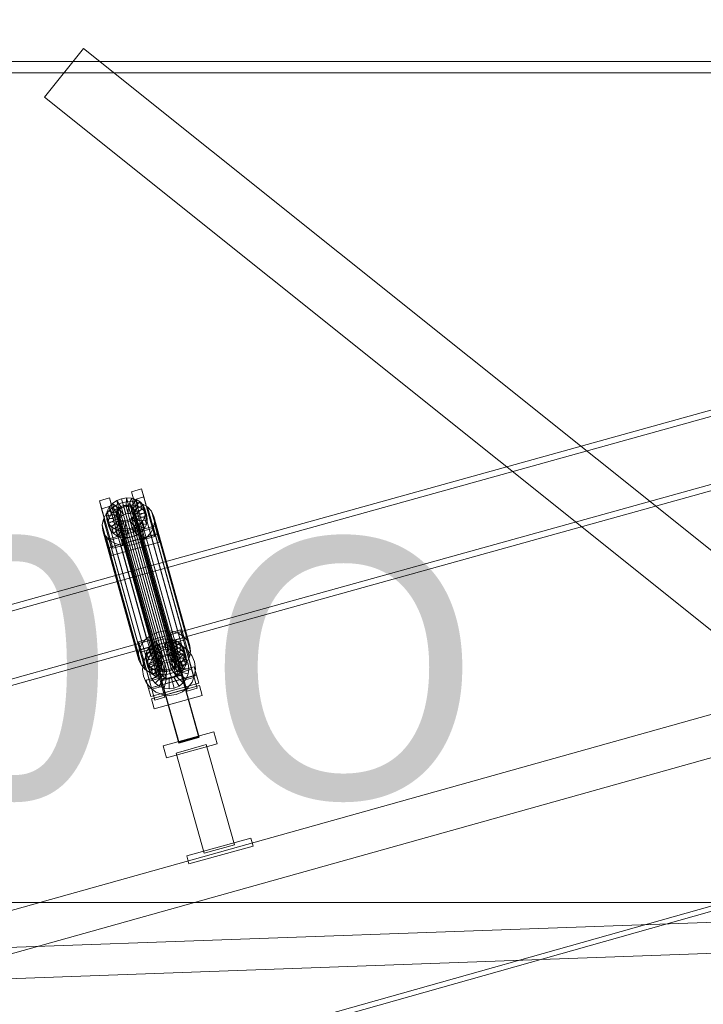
# Model space of a CAD drawing. Header units: millimetres. Extents: x -2233 to 61924, y -68080 to 6847.
# Tile 696 of 1056: x 2730 to 3386, y 602 to 1548. Entities that reach past the tile are written whole.
import ezdxf

# ---------------------------------------------------------------- set-up
doc = ezdxf.new("R2010")
doc.units = ezdxf.units.MM
for name, color, linetype, lineweight in [('COTAS_O', 1, 'Continuous', 0), ('COTAS_P', 1, 'Continuous', 0), ('lateral_C01', 7, 'Continuous', 0), ('lateral_tolva', 7, 'Continuous', 0)]:
    doc.layers.add(name, color=color, linetype=linetype, lineweight=lineweight)
doc.dimstyles.new('R19_100', dxfattribs={"dimtxt": 250, "dimasz": 150, "dimexe": 150, "dimexo": 80, "dimgap": 100, "dimtad": 1, "dimtih": 1, "dimtoh": 1, "dimdsep": 46, "dimcen": 0.09, "dimadec": 0, "dimazin": 0, "dimtfac": 1, "dimtdec": 4, "dimtofl": 0, "dimtmove": 0, "dimatfit": 3, "dimfxl": 1, "dimtolj": 1, "dimtzin": 0, "dimarcsym": 0})

# ---------------------------------------------------------------- blocks, each defined once
blk = doc.blocks.new('DIM_R28_1')
at = {"layer": 'COTAS_P'}
for p, q in [((9950.73, 3666.67), (9794.15, 3669.56)), ((807.35, 1106.67), (9950.73, 3666.67)), ((9950.73, 3666.67), (9818.41, 3582.9)), ((10193.38, 2800), (9950.73, 3666.67)), ((807.35, 1106.67), (939.66, 1190.45)), ((1050, 240), (807.35, 1106.67)), ((807.35, 1106.67), (963.92, 1103.78))]:
    blk.add_line(p, q, dxfattribs=at)
blk.add_text('9495 P', height=250, rotation=15.64139, dxfattribs=at).set_placement((5352.08, 2482.97))
blk = doc.blocks.new('DIM_R28_21')
at = {"layer": 'COTAS_O'}
for p, q in [((349.2, 1600), (349.2, 700)), ((3799.2, 1600), (3799.2, 700)), ((349.2, 700), (499.2, 745)), ((3799.2, 700), (3649.2, 745)), ((349.2, 700), (3799.2, 700)), ((349.2, 700), (499.2, 655)), ((3799.2, 700), (3649.2, 655))]:
    blk.add_line(p, q, dxfattribs=at)
blk.add_text('3450 O', height=250, dxfattribs=at).set_placement((2074.2, 800))

msp = doc.modelspace()

# ---------------------------------------------------------------- linework, layer by layer
at = {"layer": 'lateral_C01'}
for p, q in [((1103.221, 51.156), (10242.208, 2626.749)), ((1104.577, 46.344), (10243.564, 2621.936)), ((3790.259, 1283.507), (2846.1, 1020.894)), ((2847.707, 1015.113), (3791.867, 1277.726)), ((2864.544, 954.582), (3808.703, 1217.195)), ((3810.311, 1211.415), (2866.152, 948.801)), ((2836.955, 1094.641), (2846.585, 1097.337)), ((2846.585, 1097.337), (2848.737, 1089.601)), ((2857.217, 1059.483), (2846.585, 1097.337)), ((2806.14, 1086.013), (2815.77, 1088.71)), ((2815.77, 1088.71), (2817.922, 1080.973)), ((2826.402, 1050.855), (2815.77, 1088.71)), ((2822.81, 1086.132), (2827.402, 1087.968)), ((2827.402, 1087.968), (2832.281, 1088.784)), ((2829.617, 1080.082), (2827.402, 1087.968)), ((2827.402, 1087.968), (2829.247, 1081.337)), ((2831.928, 1080.468), (2832.281, 1088.784)), ((2832.281, 1088.784), (2837.114, 1088.522)), ((2832.281, 1088.784), (2834.125, 1082.152)), ((2834.218, 1080.344), (2837.114, 1088.522)), ((2839.107, 1086.905), (2836.955, 1094.641)), ((2836.955, 1094.641), (2847.588, 1056.787)), ((2837.114, 1088.522), (2841.572, 1087.202)), ((2837.114, 1088.522), (2838.959, 1081.891)), ((2848.737, 1089.601), (2839.107, 1086.905)), ((2848.737, 1089.601), (2859.369, 1051.747)), ((2808.292, 1078.277), (2806.14, 1086.013)), ((2806.14, 1086.013), (2816.773, 1048.159)), ((2817.922, 1080.973), (2808.292, 1078.277)), ((2818.925, 1040.423), (2808.292, 1078.277)), ((2813.661, 1076.04), (2815.697, 1079.957)), ((2815.697, 1079.957), (2818.818, 1083.399)), ((2824.073, 1076.287), (2815.697, 1079.957)), ((2815.697, 1079.957), (2817.542, 1073.326)), ((2816.968, 1078.066), (2822.305, 1081.719)), ((2817.922, 1080.973), (2828.554, 1043.119)), ((2818.818, 1083.399), (2822.81, 1086.132)), ((2825.551, 1077.918), (2818.818, 1083.399)), ((2818.818, 1083.399), (2820.662, 1076.768)), ((2824.655, 1079.501), (2820.662, 1076.768)), ((2822.305, 1081.719), (2828.444, 1084.174)), ((2822.305, 1081.719), (2856.888, 957.384)), ((2827.442, 1079.212), (2822.81, 1086.132)), ((2822.81, 1086.132), (2824.655, 1079.501)), ((2823.766, 1077.392), (2825.244, 1079.023)), ((2829.247, 1081.337), (2824.655, 1079.501)), ((2824.655, 1079.501), (2829.287, 1072.581)), ((2825.244, 1079.023), (2827.135, 1080.317)), ((2825.244, 1079.023), (2865.36, 934.795)), ((2827.442, 1079.212), (2825.551, 1077.918)), ((2827.135, 1080.317), (2829.31, 1081.187)), ((2827.135, 1080.317), (2867.251, 936.089)), ((2829.617, 1080.082), (2827.442, 1079.212)), ((2829.287, 1072.581), (2827.442, 1079.212)), ((2828.444, 1084.174), (2834.966, 1085.264)), ((2828.444, 1084.174), (2863.027, 959.839)), ((2834.125, 1082.152), (2829.247, 1081.337)), ((2829.247, 1081.337), (2831.462, 1073.451)), ((2829.31, 1081.187), (2831.621, 1081.573)), ((2829.31, 1081.187), (2869.426, 936.959)), ((2831.928, 1080.468), (2829.617, 1080.082)), ((2831.462, 1073.451), (2829.617, 1080.082)), ((2831.621, 1081.573), (2833.91, 1081.45)), ((2831.621, 1081.573), (2871.737, 937.345)), ((2834.218, 1080.344), (2831.928, 1080.468)), ((2833.773, 1073.837), (2831.928, 1080.468)), ((2834.125, 1082.152), (2833.773, 1073.837)), ((2833.91, 1081.45), (2836.022, 1080.824)), ((2833.91, 1081.45), (2874.027, 937.221)), ((2838.959, 1081.891), (2834.125, 1082.152)), ((2836.33, 1079.719), (2834.218, 1080.344)), ((2836.062, 1073.713), (2834.218, 1080.344)), ((2834.966, 1085.264), (2841.427, 1084.914)), ((2834.966, 1085.264), (2869.549, 960.929)), ((2836.022, 1080.824), (2837.812, 1079.74)), ((2836.022, 1080.824), (2876.138, 936.596)), ((2838.959, 1081.891), (2836.062, 1073.713)), ((2836.33, 1079.719), (2841.572, 1087.202)), ((2838.12, 1078.635), (2836.33, 1079.719)), ((2838.174, 1073.088), (2836.33, 1079.719)), ((2837.812, 1079.74), (2839.159, 1078.27)), ((2837.812, 1079.74), (2877.929, 935.511)), ((2838.12, 1078.635), (2845.352, 1084.913)), ((2839.466, 1077.165), (2838.12, 1078.635)), ((2839.964, 1072.003), (2838.12, 1078.635)), ((2843.417, 1080.571), (2838.174, 1073.088)), ((2843.417, 1080.571), (2838.959, 1081.891)), ((2849.74, 1049.05), (2839.107, 1086.905)), ((2839.159, 1078.27), (2839.97, 1076.516)), ((2839.159, 1078.27), (2879.275, 934.042)), ((2839.466, 1077.165), (2848.195, 1081.811)), ((2847.196, 1078.281), (2839.964, 1072.003)), ((2841.427, 1084.914), (2847.387, 1083.149)), ((2841.427, 1084.914), (2876.01, 960.58)), ((2841.572, 1087.202), (2845.352, 1084.913)), ((2841.572, 1087.202), (2843.417, 1080.571)), ((2847.196, 1078.281), (2843.417, 1080.571)), ((2845.352, 1084.913), (2848.195, 1081.811)), ((2845.352, 1084.913), (2847.196, 1078.281)), ((2850.039, 1075.179), (2847.196, 1078.281)), ((2847.387, 1083.149), (2852.439, 1080.089)), ((2847.387, 1083.149), (2881.97, 958.815)), ((2848.195, 1081.811), (2849.907, 1078.107)), ((2848.195, 1081.811), (2850.039, 1075.179)), ((2852.439, 1080.089), (2856.24, 1075.942)), ((2852.439, 1080.089), (2887.022, 955.754)), ((2810.074, 1068.228), (2812.796, 1073.464)), ((2812.796, 1073.464), (2816.968, 1078.066)), ((2812.796, 1073.464), (2847.379, 949.13)), ((2812.849, 1071.914), (2813.661, 1076.04)), ((2822.724, 1072.477), (2812.849, 1071.914)), ((2812.849, 1071.914), (2814.693, 1065.283)), ((2813.315, 1067.862), (2812.849, 1071.914)), ((2822.944, 1070.558), (2813.315, 1067.862)), ((2823.109, 1074.432), (2813.661, 1076.04)), ((2813.661, 1076.04), (2815.506, 1069.409)), ((2815.506, 1069.409), (2814.693, 1065.283)), ((2823.756, 1068.803), (2815.027, 1064.158)), ((2817.542, 1073.326), (2815.506, 1069.409)), ((2815.506, 1069.409), (2824.953, 1067.8)), ((2816.968, 1078.066), (2851.551, 953.731)), ((2820.662, 1076.768), (2817.542, 1073.326)), ((2817.542, 1073.326), (2825.917, 1069.656)), ((2820.662, 1076.768), (2827.395, 1071.287)), ((2822.416, 1073.583), (2822.801, 1075.537)), ((2822.637, 1071.663), (2822.416, 1073.583)), ((2822.416, 1073.583), (2862.533, 929.354)), ((2823.448, 1069.909), (2822.637, 1071.663)), ((2822.637, 1071.663), (2862.753, 927.435)), ((2823.109, 1074.432), (2822.724, 1072.477)), ((2824.568, 1065.846), (2822.724, 1072.477)), ((2822.724, 1072.477), (2822.944, 1070.558)), ((2822.801, 1075.537), (2823.766, 1077.392)), ((2822.801, 1075.537), (2862.917, 931.309)), ((2824.789, 1063.927), (2822.944, 1070.558)), ((2822.944, 1070.558), (2823.756, 1068.803)), ((2824.073, 1076.287), (2823.109, 1074.432)), ((2824.953, 1067.8), (2823.109, 1074.432)), ((2824.795, 1068.439), (2823.448, 1069.909)), ((2823.448, 1069.909), (2863.564, 925.68)), ((2825.6, 1062.172), (2823.756, 1068.803)), ((2823.756, 1068.803), (2825.102, 1067.334)), ((2823.766, 1077.392), (2863.882, 933.164)), ((2825.551, 1077.918), (2824.073, 1076.287)), ((2825.917, 1069.656), (2824.073, 1076.287)), ((2824.953, 1067.8), (2825.917, 1069.656)), ((2827.395, 1071.287), (2825.551, 1077.918)), ((2825.917, 1069.656), (2827.395, 1071.287)), ((2827.395, 1071.287), (2829.287, 1072.581)), ((2829.287, 1072.581), (2831.462, 1073.451)), ((2831.462, 1073.451), (2833.773, 1073.837)), ((2833.773, 1073.837), (2836.062, 1073.713)), ((2837.363, 1069.156), (2835.472, 1067.862)), ((2836.062, 1073.713), (2838.174, 1073.088)), ((2838.842, 1070.786), (2837.363, 1069.156)), ((2837.363, 1069.156), (2877.48, 924.928)), ((2837.671, 1068.051), (2839.149, 1069.681)), ((2838.174, 1073.088), (2839.964, 1072.003)), ((2839.806, 1072.642), (2838.842, 1070.786)), ((2838.842, 1070.786), (2878.958, 926.558)), ((2839.149, 1069.681), (2840.113, 1071.537)), ((2839.149, 1069.681), (2847.525, 1066.011)), ((2840.993, 1063.05), (2839.149, 1069.681)), ((2840.278, 1075.411), (2839.466, 1077.165)), ((2841.311, 1070.534), (2839.466, 1077.165)), ((2840.191, 1074.596), (2839.806, 1072.642)), ((2839.806, 1072.642), (2879.922, 928.414)), ((2839.964, 1072.003), (2841.311, 1070.534)), ((2839.97, 1076.516), (2840.191, 1074.596)), ((2880.087, 932.288), (2839.97, 1076.516)), ((2840.113, 1071.537), (2840.498, 1073.491)), ((2840.113, 1071.537), (2849.56, 1069.929)), ((2841.958, 1064.906), (2840.113, 1071.537)), ((2840.191, 1074.596), (2880.307, 930.368)), ((2849.907, 1078.107), (2840.278, 1075.411)), ((2840.278, 1075.411), (2842.122, 1068.78)), ((2840.498, 1073.491), (2840.278, 1075.411)), ((2840.498, 1073.491), (2850.373, 1074.054)), ((2842.343, 1066.86), (2840.498, 1073.491)), ((2850.039, 1075.179), (2841.311, 1070.534)), ((2841.311, 1070.534), (2842.122, 1068.78)), ((2842.122, 1068.78), (2851.752, 1071.476)), ((2842.122, 1068.78), (2842.343, 1066.86)), ((2849.56, 1069.929), (2847.525, 1066.011)), ((2850.373, 1074.054), (2849.56, 1069.929)), ((2849.56, 1069.929), (2851.405, 1063.297)), ((2851.752, 1071.476), (2849.907, 1078.107)), ((2849.907, 1078.107), (2850.373, 1074.054)), ((2851.752, 1071.476), (2850.039, 1075.179)), ((2850.373, 1074.054), (2852.218, 1067.423)), ((2852.218, 1067.423), (2851.752, 1071.476)), ((2856.24, 1075.942), (2858.53, 1070.991)), ((2856.24, 1075.942), (2890.823, 951.607)), ((2858.53, 1070.991), (2859.152, 1065.573)), ((2893.113, 946.656), (2858.53, 1070.991)), ((2808.988, 1062.712), (2810.074, 1068.228)), ((2809.611, 1057.294), (2808.988, 1062.712)), ((2808.988, 1062.712), (2843.571, 938.378)), ((2810.074, 1068.228), (2844.658, 943.893)), ((2813.315, 1067.862), (2815.159, 1061.23)), ((2815.027, 1064.158), (2813.315, 1067.862)), ((2813.441, 1048.928), (2859.663, 1061.869)), ((2814.693, 1065.283), (2824.568, 1065.846)), ((2814.693, 1065.283), (2815.159, 1061.23)), ((2815.027, 1064.158), (2816.872, 1057.527)), ((2817.87, 1061.056), (2815.027, 1064.158)), ((2815.159, 1061.23), (2824.789, 1063.927)), ((2815.159, 1061.23), (2816.872, 1057.527)), ((2816.872, 1057.527), (2825.6, 1062.172)), ((2825.102, 1067.334), (2817.87, 1061.056)), ((2817.87, 1061.056), (2819.715, 1054.425)), ((2821.65, 1058.767), (2817.87, 1061.056)), ((2819.715, 1054.425), (2826.947, 1060.703)), ((2826.892, 1066.25), (2821.65, 1058.767)), ((2823.494, 1052.135), (2828.737, 1059.618)), ((2824.568, 1065.846), (2824.953, 1067.8)), ((2824.789, 1063.927), (2824.568, 1065.846)), ((2825.6, 1062.172), (2824.789, 1063.927)), ((2826.585, 1067.355), (2824.795, 1068.439)), ((2824.795, 1068.439), (2864.911, 924.211)), ((2826.947, 1060.703), (2825.102, 1067.334)), ((2825.102, 1067.334), (2826.892, 1066.25)), ((2826.947, 1060.703), (2825.6, 1062.172)), ((2829.004, 1065.624), (2826.108, 1057.446)), ((2828.697, 1066.729), (2826.585, 1067.355)), ((2826.585, 1067.355), (2866.701, 923.127)), ((2828.737, 1059.618), (2826.892, 1066.25)), ((2826.892, 1066.25), (2829.004, 1065.624)), ((2828.737, 1059.618), (2826.947, 1060.703)), ((2830.986, 1066.606), (2828.697, 1066.729)), ((2828.697, 1066.729), (2868.813, 922.501)), ((2830.849, 1058.993), (2828.737, 1059.618)), ((2830.849, 1058.993), (2829.004, 1065.624)), ((2829.004, 1065.624), (2831.294, 1065.5)), ((2831.294, 1065.5), (2830.941, 1057.185)), ((2833.297, 1066.992), (2830.986, 1066.606)), ((2830.986, 1066.606), (2871.103, 922.377)), ((2831.294, 1065.5), (2833.605, 1065.887)), ((2833.138, 1058.869), (2831.294, 1065.5)), ((2835.449, 1059.255), (2833.138, 1058.869)), ((2835.472, 1067.862), (2833.297, 1066.992)), ((2833.297, 1066.992), (2873.414, 922.763)), ((2833.605, 1065.887), (2835.78, 1066.756)), ((2833.605, 1065.887), (2835.82, 1058)), ((2835.449, 1059.255), (2833.605, 1065.887)), ((2837.624, 1060.125), (2835.449, 1059.255)), ((2837.664, 1051.369), (2835.449, 1059.255)), ((2835.472, 1067.862), (2875.589, 923.633)), ((2835.78, 1066.756), (2837.671, 1068.051)), ((2835.78, 1066.756), (2840.412, 1059.837)), ((2837.624, 1060.125), (2835.78, 1066.756)), ((2840.412, 1059.837), (2835.82, 1058)), ((2839.515, 1061.42), (2837.624, 1060.125)), ((2842.256, 1053.205), (2837.624, 1060.125)), ((2837.671, 1068.051), (2844.404, 1062.569)), ((2839.515, 1061.42), (2837.671, 1068.051)), ((2840.993, 1063.05), (2839.515, 1061.42)), ((2846.248, 1055.938), (2839.515, 1061.42)), ((2844.404, 1062.569), (2840.412, 1059.837)), ((2840.412, 1059.837), (2842.256, 1053.205)), ((2841.958, 1064.906), (2840.993, 1063.05)), ((2849.369, 1059.38), (2840.993, 1063.05)), ((2842.343, 1066.86), (2841.958, 1064.906)), ((2851.405, 1063.297), (2841.958, 1064.906)), ((2852.218, 1067.423), (2842.343, 1066.86)), ((2847.525, 1066.011), (2844.404, 1062.569)), ((2844.404, 1062.569), (2846.248, 1055.938)), ((2846.248, 1055.938), (2849.369, 1059.38)), ((2847.525, 1066.011), (2849.369, 1059.38)), ((2857.217, 1059.483), (2847.588, 1056.787)), ((2849.369, 1059.38), (2851.405, 1063.297)), ((2851.405, 1063.297), (2852.218, 1067.423)), ((2858.066, 1060.058), (2855.344, 1054.821)), ((2859.369, 1051.747), (2857.217, 1059.483)), ((2859.152, 1065.573), (2858.066, 1060.058)), ((2858.066, 1060.058), (2892.649, 935.723)), ((2859.152, 1065.573), (2893.735, 941.238)), ((2859.663, 1061.869), (2861.815, 1054.133)), ((2861.878, 1053.983), (2859.663, 1061.869)), ((2811.9, 1052.343), (2809.611, 1057.294)), ((2809.611, 1057.294), (2844.194, 932.96)), ((2815.701, 1048.196), (2811.9, 1052.343)), ((2811.9, 1052.343), (2846.484, 928.009)), ((2861.815, 1054.133), (2815.593, 1041.191)), ((2861.878, 1053.983), (2815.656, 1041.041)), ((2826.402, 1050.855), (2816.773, 1048.159)), ((2816.872, 1057.527), (2819.715, 1054.425)), ((2819.715, 1054.425), (2823.494, 1052.135)), ((2821.65, 1058.767), (2823.494, 1052.135)), ((2826.108, 1057.446), (2821.65, 1058.767)), ((2823.494, 1052.135), (2827.952, 1050.815)), ((2826.108, 1057.446), (2827.952, 1050.815)), ((2830.941, 1057.185), (2826.108, 1057.446)), ((2828.554, 1043.119), (2826.402, 1050.855)), ((2827.952, 1050.815), (2830.849, 1058.993)), ((2827.952, 1050.815), (2832.785, 1050.554)), ((2827.964, 1048.956), (2847.223, 1054.349)), ((2847.292, 1054.104), (2828.033, 1048.711)), ((2833.138, 1058.869), (2830.849, 1058.993)), ((2835.82, 1058), (2830.941, 1057.185)), ((2830.941, 1057.185), (2832.785, 1050.554)), ((2832.785, 1050.554), (2833.138, 1058.869)), ((2832.785, 1050.554), (2837.664, 1051.369)), ((2835.82, 1058), (2837.664, 1051.369)), ((2837.664, 1051.369), (2842.256, 1053.205)), ((2842.256, 1053.205), (2846.248, 1055.938)), ((2851.173, 1050.219), (2845.836, 1046.566)), ((2847.223, 1054.349), (2847.292, 1054.104)), ((2901.855, 859.238), (2847.223, 1054.349)), ((2847.292, 1054.104), (2901.923, 858.993)), ((2847.588, 1056.787), (2849.74, 1049.05)), ((2849.74, 1049.05), (2859.369, 1051.747)), ((2855.344, 1054.821), (2851.173, 1050.219)), ((2851.173, 1050.219), (2885.756, 925.884)), ((2855.344, 1054.821), (2889.927, 930.486)), ((2861.815, 1054.133), (2864.03, 1046.246)), ((2864.03, 1046.246), (2861.878, 1053.983)), ((2815.593, 1041.191), (2813.441, 1048.928)), ((2813.441, 1048.928), (2815.656, 1041.041)), ((2817.808, 1033.305), (2815.593, 1041.191)), ((2815.656, 1041.041), (2817.808, 1033.305)), ((2820.753, 1045.136), (2815.701, 1048.196)), ((2815.701, 1048.196), (2850.284, 923.862)), ((2816.773, 1048.159), (2818.925, 1040.423)), ((2817.808, 1033.305), (2864.03, 1046.246)), ((2818.925, 1040.423), (2828.554, 1043.119)), ((2826.713, 1043.371), (2820.753, 1045.136)), ((2820.753, 1045.136), (2855.336, 920.801)), ((2833.174, 1043.021), (2826.713, 1043.371)), ((2826.713, 1043.371), (2861.296, 919.036)), ((2828.033, 1048.711), (2827.964, 1048.956)), ((2882.595, 853.846), (2827.964, 1048.956)), ((2882.664, 853.6), (2828.033, 1048.711)), ((2839.697, 1044.111), (2833.174, 1043.021)), ((2833.174, 1043.021), (2867.757, 918.687)), ((2845.836, 1046.566), (2839.697, 1044.111)), ((2839.697, 1044.111), (2874.28, 919.777)), ((2845.836, 1046.566), (2880.419, 922.232)), ((2846.1, 1020.894), (1901.94, 758.281)), ((1903.548, 752.5), (2847.707, 1015.113)), ((2864.544, 954.582), (2846.1, 1020.894)), ((2846.1, 1020.894), (2847.707, 1015.113)), ((2847.707, 1015.113), (2866.152, 948.801)), ((2594.793, 656.94), (3750.355, 980.479)), ((2856.888, 957.384), (2851.551, 953.731)), ((2863.027, 959.839), (2856.888, 957.384)), ((2869.549, 960.929), (2863.027, 959.839)), ((2876.01, 960.58), (2869.549, 960.929)), ((2874.612, 959.254), (2884.242, 961.951)), ((2876.764, 951.518), (2874.612, 959.254)), ((2874.612, 959.254), (2885.245, 921.4)), ((2881.97, 958.815), (2876.01, 960.58)), ((2887.022, 955.754), (2881.97, 958.815)), ((2884.242, 961.951), (2886.394, 954.214)), ((2894.875, 924.096), (2884.242, 961.951)), ((2890.823, 951.607), (2887.022, 955.754)), ((1920.384, 691.969), (2864.544, 954.582)), ((2866.152, 948.801), (1921.992, 686.188)), ((2843.797, 950.627), (2853.427, 953.323)), ((2845.949, 942.89), (2843.797, 950.627)), ((2843.797, 950.627), (2854.43, 912.772)), ((2847.379, 949.13), (2844.658, 943.893)), ((2851.551, 953.731), (2847.379, 949.13)), ((2853.354, 944.571), (2856.475, 948.013)), ((2853.427, 953.323), (2855.579, 945.587)), ((2864.06, 915.469), (2853.427, 953.323)), ((2854.84, 942.1), (2860.055, 946.196)), ((2856.475, 948.013), (2860.467, 950.745)), ((2863.208, 942.531), (2856.475, 948.013)), ((2856.475, 948.013), (2858.319, 941.382)), ((2860.055, 946.196), (2866.152, 948.801)), ((2860.467, 950.745), (2865.059, 952.582)), ((2865.099, 943.825), (2860.467, 950.745)), ((2860.467, 950.745), (2862.312, 944.114)), ((2866.904, 945.95), (2862.312, 944.114)), ((2865.059, 952.582), (2869.938, 953.397)), ((2867.274, 944.695), (2865.059, 952.582)), ((2865.059, 952.582), (2866.904, 945.95)), ((2866.152, 948.801), (2872.716, 949.74)), ((2871.783, 946.766), (2866.904, 945.95)), ((2866.904, 945.95), (2869.119, 938.064)), ((2869.585, 945.081), (2869.938, 953.397)), ((2869.938, 953.397), (2874.771, 953.135)), ((2869.938, 953.397), (2871.783, 946.766)), ((2871.783, 946.766), (2871.43, 938.45)), ((2876.616, 946.504), (2871.783, 946.766)), ((2871.875, 944.958), (2874.771, 953.135)), ((2872.716, 949.74), (2879.299, 948.949)), ((2876.616, 946.504), (2873.719, 938.326)), ((2873.987, 944.332), (2879.229, 951.815)), ((2874.771, 953.135), (2879.229, 951.815)), ((2874.771, 953.135), (2876.616, 946.504)), ((2875.777, 943.248), (2883.009, 949.526)), ((2881.074, 945.184), (2876.616, 946.504)), ((2886.394, 954.214), (2876.764, 951.518)), ((2887.397, 913.664), (2876.764, 951.518)), ((2877.123, 941.778), (2885.852, 946.424)), ((2877.391, 949.456), (2887.021, 952.152)), ((2877.391, 949.456), (2890.333, 903.234)), ((2879.229, 951.815), (2883.009, 949.526)), ((2879.229, 951.815), (2881.074, 945.184)), ((2879.299, 948.949), (2885.453, 946.48)), ((2883.009, 949.526), (2885.852, 946.424)), ((2883.009, 949.526), (2884.853, 942.895)), ((2885.453, 946.48), (2890.758, 942.502)), ((2885.852, 946.424), (2887.564, 942.72)), ((2885.852, 946.424), (2887.696, 939.793)), ((2886.394, 954.214), (2897.026, 916.36)), ((2899.963, 905.93), (2887.021, 952.152)), ((2893.113, 946.656), (2890.823, 951.607)), ((2893.735, 941.238), (2893.113, 946.656)), ((2605.578, 618.422), (3761.139, 941.96)), ((2844.658, 943.893), (2843.571, 938.378)), ((2843.571, 938.378), (2844.194, 932.96)), ((2855.579, 945.587), (2845.949, 942.89)), ((2856.582, 905.036), (2845.949, 942.89)), ((2846.577, 940.828), (2856.206, 943.525)), ((2846.577, 940.828), (2859.518, 894.606)), ((2848.393, 930.641), (2850.862, 936.795)), ((2850.506, 936.528), (2851.319, 940.653)), ((2860.381, 937.091), (2850.506, 936.528)), ((2850.506, 936.528), (2852.35, 929.896)), ((2850.972, 932.475), (2850.506, 936.528)), ((2850.862, 936.795), (2854.84, 942.1)), ((2851.319, 940.653), (2853.354, 944.571)), ((2860.766, 939.045), (2851.319, 940.653)), ((2851.319, 940.653), (2853.163, 934.022)), ((2855.199, 937.939), (2853.163, 934.022)), ((2861.73, 940.901), (2853.354, 944.571)), ((2853.354, 944.571), (2855.199, 937.939)), ((2858.319, 941.382), (2855.199, 937.939)), ((2855.199, 937.939), (2863.574, 934.269)), ((2855.579, 945.587), (2866.211, 907.732)), ((2869.148, 897.302), (2856.206, 943.525)), ((2856.44, 933.657), (2859.415, 937.626)), ((2862.312, 944.114), (2858.319, 941.382)), ((2858.319, 941.382), (2865.053, 935.9)), ((2859.415, 937.626), (2863.316, 940.689)), ((2866.565, 930.634), (2859.415, 937.626)), ((2860.766, 939.045), (2860.381, 937.091)), ((2862.225, 930.46), (2860.381, 937.091)), ((2860.381, 937.091), (2860.601, 935.171)), ((2861.73, 940.901), (2860.766, 939.045)), ((2862.61, 932.414), (2860.766, 939.045)), ((2863.208, 942.531), (2861.73, 940.901)), ((2863.574, 934.269), (2861.73, 940.901)), ((2862.312, 944.114), (2866.944, 937.194)), ((2865.099, 943.825), (2863.208, 942.531)), ((2865.053, 935.9), (2863.208, 942.531)), ((2863.316, 940.689), (2867.877, 942.638)), ((2868.413, 932.085), (2863.316, 940.689)), ((2865.053, 935.9), (2866.944, 937.194)), ((2867.274, 944.695), (2865.099, 943.825)), ((2866.944, 937.194), (2865.099, 943.825)), ((2866.944, 937.194), (2869.119, 938.064)), ((2869.426, 936.959), (2867.251, 936.089)), ((2869.585, 945.081), (2867.274, 944.695)), ((2869.119, 938.064), (2867.274, 944.695)), ((2867.877, 942.638), (2872.787, 943.341)), ((2870.573, 933.009), (2867.877, 942.638)), ((2869.119, 938.064), (2871.43, 938.45)), ((2871.737, 937.345), (2869.426, 936.959)), ((2871.875, 944.958), (2869.585, 945.081)), ((2871.43, 938.45), (2869.585, 945.081)), ((2871.43, 938.45), (2873.719, 938.326)), ((2874.027, 937.221), (2871.737, 937.345)), ((2873.987, 944.332), (2871.875, 944.958)), ((2873.719, 938.326), (2871.875, 944.958)), ((2872.899, 933.341), (2872.787, 943.341)), ((2872.787, 943.341), (2877.712, 942.749)), ((2873.719, 938.326), (2875.831, 937.701)), ((2875.777, 943.248), (2873.987, 944.332)), ((2875.831, 937.701), (2873.987, 944.332)), ((2876.138, 936.596), (2874.027, 937.221)), ((2875.232, 933.061), (2877.712, 942.749)), ((2877.123, 941.778), (2875.777, 943.248)), ((2877.621, 936.617), (2875.777, 943.248)), ((2881.074, 945.184), (2875.831, 937.701)), ((2875.831, 937.701), (2877.621, 936.617)), ((2877.929, 935.511), (2876.138, 936.596)), ((2877.935, 940.024), (2877.123, 941.778)), ((2878.968, 935.147), (2877.123, 941.778)), ((2877.412, 932.186), (2882.315, 940.902)), ((2884.853, 942.895), (2877.621, 936.617)), ((2877.621, 936.617), (2878.968, 935.147)), ((2877.712, 942.749), (2882.315, 940.902)), ((2877.77, 936.15), (2878.155, 938.104)), ((2887.564, 942.72), (2877.935, 940.024)), ((2877.935, 940.024), (2879.779, 933.393)), ((2878.155, 938.104), (2877.935, 940.024)), ((2878.155, 938.104), (2888.03, 938.668)), ((2880, 931.473), (2878.155, 938.104)), ((2887.696, 939.793), (2878.968, 935.147)), ((2879.292, 930.777), (2886.284, 937.927)), ((2884.853, 942.895), (2881.074, 945.184)), ((2882.315, 940.902), (2886.284, 937.927)), ((2887.696, 939.793), (2884.853, 942.895)), ((2886.284, 937.927), (2889.347, 934.026)), ((2888.03, 938.668), (2887.218, 934.542)), ((2889.409, 936.089), (2887.564, 942.72)), ((2887.564, 942.72), (2888.03, 938.668)), ((2889.409, 936.089), (2887.696, 939.793)), ((2888.03, 938.668), (2889.875, 932.036)), ((2890.758, 942.502), (2894.853, 937.287)), ((2892.649, 935.723), (2893.735, 941.238)), ((2894.853, 937.287), (2897.459, 931.19)), ((2844.194, 932.96), (2846.484, 928.009)), ((2846.484, 928.009), (2850.284, 923.862)), ((2847.602, 924.058), (2848.393, 930.641)), ((2860.601, 935.171), (2850.972, 932.475)), ((2850.972, 932.475), (2852.816, 925.844)), ((2852.684, 928.771), (2850.972, 932.475)), ((2853.163, 934.022), (2852.35, 929.896)), ((2852.35, 929.896), (2862.225, 930.46)), ((2852.35, 929.896), (2852.816, 925.844)), ((2861.413, 933.417), (2852.684, 928.771)), ((2852.684, 928.771), (2854.529, 922.14)), ((2855.527, 925.669), (2852.684, 928.771)), ((2852.816, 925.844), (2862.446, 928.54)), ((2853.163, 934.022), (2862.61, 932.414)), ((2854.001, 924.129), (2854.594, 929.054)), ((2854.594, 929.054), (2856.44, 933.657)), ((2864.281, 926.574), (2854.594, 929.054)), ((2862.759, 931.947), (2855.527, 925.669)), ((2865.156, 928.755), (2856.44, 933.657)), ((2864.549, 930.863), (2859.307, 923.38)), ((2862.446, 928.54), (2860.601, 935.171)), ((2860.601, 935.171), (2861.413, 933.417)), ((2863.257, 926.785), (2861.413, 933.417)), ((2861.413, 933.417), (2862.759, 931.947)), ((2862.225, 930.46), (2862.61, 932.414)), ((2862.446, 928.54), (2862.225, 930.46)), ((2863.257, 926.785), (2862.446, 928.54)), ((2862.917, 931.309), (2862.533, 929.354)), ((2862.533, 929.354), (2862.753, 927.435)), ((2862.61, 932.414), (2863.574, 934.269)), ((2862.753, 927.435), (2863.564, 925.68)), ((2864.604, 925.316), (2862.759, 931.947)), ((2862.759, 931.947), (2864.549, 930.863)), ((2863.882, 933.164), (2862.917, 931.309)), ((2863.574, 934.269), (2865.053, 935.9)), ((2866.661, 930.237), (2863.765, 922.06)), ((2865.36, 934.795), (2863.882, 933.164)), ((2864.281, 926.574), (2865.156, 928.755)), ((2866.394, 924.232), (2864.549, 930.863)), ((2864.549, 930.863), (2866.661, 930.237)), ((2865.156, 928.755), (2866.565, 930.634)), ((2867.251, 936.089), (2865.36, 934.795)), ((2866.565, 930.634), (2868.413, 932.085)), ((2868.506, 923.606), (2866.661, 930.237)), ((2866.661, 930.237), (2868.951, 930.114)), ((2868.413, 932.085), (2870.573, 933.009)), ((2868.951, 930.114), (2868.598, 921.798)), ((2868.951, 930.114), (2871.262, 930.5)), ((2870.795, 923.482), (2868.951, 930.114)), ((2870.573, 933.009), (2872.899, 933.341)), ((2871.262, 930.5), (2873.437, 931.37)), ((2871.262, 930.5), (2873.477, 922.614)), ((2873.106, 923.869), (2871.262, 930.5)), ((2872.899, 933.341), (2875.232, 933.061)), ((2873.437, 931.37), (2875.328, 932.664)), ((2873.437, 931.37), (2878.069, 924.45)), ((2875.281, 924.739), (2873.437, 931.37)), ((2875.232, 933.061), (2877.412, 932.186)), ((2875.328, 932.664), (2876.806, 934.295)), ((2875.328, 932.664), (2882.061, 927.182)), ((2877.172, 926.033), (2875.328, 932.664)), ((2876.806, 934.295), (2877.77, 936.15)), ((2876.806, 934.295), (2885.182, 930.625)), ((2878.65, 927.663), (2876.806, 934.295)), ((2878.65, 927.663), (2877.172, 926.033)), ((2877.412, 932.186), (2879.292, 930.777)), ((2877.77, 936.15), (2887.218, 934.542)), ((2879.615, 929.519), (2877.77, 936.15)), ((2879.275, 934.042), (2877.929, 935.511)), ((2882.061, 927.182), (2878.069, 924.45)), ((2879.615, 929.519), (2878.65, 927.663)), ((2887.026, 923.993), (2878.65, 927.663)), ((2878.958, 926.558), (2879.922, 928.414)), ((2878.968, 935.147), (2879.779, 933.393)), ((2880.087, 932.288), (2879.275, 934.042)), ((2879.292, 930.777), (2880.743, 928.929)), ((2880, 931.473), (2879.615, 929.519)), ((2889.062, 927.911), (2879.615, 929.519)), ((2879.779, 933.393), (2889.409, 936.089)), ((2879.779, 933.393), (2880, 931.473)), ((2879.922, 928.414), (2880.307, 930.368)), ((2889.875, 932.036), (2880, 931.473)), ((2880.307, 930.368), (2880.087, 932.288)), ((2880.743, 928.929), (2889.347, 934.026)), ((2880.743, 928.929), (2881.667, 926.769)), ((2891.296, 929.465), (2881.667, 926.769)), ((2885.182, 930.625), (2882.061, 927.182)), ((2882.061, 927.182), (2883.906, 920.551)), ((2887.218, 934.542), (2885.182, 930.625)), ((2885.182, 930.625), (2887.026, 923.993)), ((2885.756, 925.884), (2889.927, 930.486)), ((2887.026, 923.993), (2889.062, 927.911)), ((2887.218, 934.542), (2889.062, 927.911)), ((2889.062, 927.911), (2889.875, 932.036)), ((2889.347, 934.026), (2891.296, 929.465)), ((2889.875, 932.036), (2889.409, 936.089)), ((2889.927, 930.486), (2892.649, 935.723)), ((2891.296, 929.465), (2891.999, 924.555)), ((2897.459, 931.19), (2898.398, 924.626)), ((2848.541, 917.494), (2847.602, 924.058)), ((2851.146, 911.397), (2848.541, 917.494)), ((2850.284, 923.862), (2855.336, 920.801)), ((2851.098, 913.541), (2897.32, 926.482)), ((2852.816, 925.844), (2854.529, 922.14)), ((2899.472, 918.746), (2853.25, 905.804)), ((2899.536, 918.596), (2853.313, 905.654)), ((2864.001, 924.241), (2854.001, 924.129)), ((2854.704, 919.219), (2854.001, 924.129)), ((2854.529, 922.14), (2863.257, 926.785)), ((2854.529, 922.14), (2857.372, 919.038)), ((2864.333, 921.915), (2854.704, 919.219)), ((2856.653, 914.658), (2854.704, 919.219)), ((2855.336, 920.801), (2861.296, 919.036)), ((2855.527, 925.669), (2857.372, 919.038)), ((2859.307, 923.38), (2855.527, 925.669)), ((2865.257, 919.755), (2856.653, 914.658)), ((2857.372, 919.038), (2864.604, 925.316)), ((2857.372, 919.038), (2861.151, 916.749)), ((2859.307, 923.38), (2861.151, 916.749)), ((2863.765, 922.06), (2859.307, 923.38)), ((2866.708, 917.907), (2859.716, 910.757)), ((2861.151, 916.749), (2866.394, 924.232)), ((2861.296, 919.036), (2867.757, 918.687)), ((2864.604, 925.316), (2863.257, 926.785)), ((2863.564, 925.68), (2864.911, 924.211)), ((2863.765, 922.06), (2865.609, 915.428)), ((2868.598, 921.798), (2863.765, 922.06)), ((2864.001, 924.241), (2864.281, 926.574)), ((2864.333, 921.915), (2864.001, 924.241)), ((2865.257, 919.755), (2864.333, 921.915)), ((2866.394, 924.232), (2864.604, 925.316)), ((2864.911, 924.211), (2866.701, 923.127)), ((2866.708, 917.907), (2865.257, 919.755)), ((2865.544, 913.847), (2884.803, 919.24)), ((2865.609, 915.428), (2868.506, 923.606)), ((2885.027, 918.44), (2865.768, 913.047)), ((2868.506, 923.606), (2866.394, 924.232)), ((2866.701, 923.127), (2868.813, 922.501)), ((2868.588, 916.498), (2866.708, 917.907)), ((2867.757, 918.687), (2874.28, 919.777)), ((2870.795, 923.482), (2868.506, 923.606)), ((2873.477, 922.614), (2868.598, 921.798)), ((2868.598, 921.798), (2870.442, 915.167)), ((2868.813, 922.501), (2871.103, 922.377)), ((2870.442, 915.167), (2870.795, 923.482)), ((2873.106, 923.869), (2870.795, 923.482)), ((2871.103, 922.377), (2873.414, 922.763)), ((2875.281, 924.739), (2873.106, 923.869)), ((2875.321, 915.982), (2873.106, 923.869)), ((2873.414, 922.763), (2875.589, 923.633)), ((2878.069, 924.45), (2873.477, 922.614)), ((2873.477, 922.614), (2875.321, 915.982)), ((2874.28, 919.777), (2880.419, 922.232)), ((2877.172, 926.033), (2875.281, 924.739)), ((2879.913, 917.819), (2875.281, 924.739)), ((2875.321, 915.982), (2879.913, 917.819)), ((2875.589, 923.633), (2877.48, 924.928)), ((2883.906, 920.551), (2877.172, 926.033)), ((2877.48, 924.928), (2878.958, 926.558)), ((2879.435, 918.05), (2877.587, 916.599)), ((2878.069, 924.45), (2879.913, 917.819)), ((2880.844, 919.93), (2879.435, 918.05)), ((2879.435, 918.05), (2886.585, 911.058)), ((2879.913, 917.819), (2883.906, 920.551)), ((2880.419, 922.232), (2885.756, 925.884)), ((2881.719, 922.11), (2880.844, 919.93)), ((2880.844, 919.93), (2889.56, 915.027)), ((2881.667, 926.769), (2881.999, 924.443)), ((2881.999, 924.443), (2881.719, 922.11)), ((2881.719, 922.11), (2891.406, 919.63)), ((2881.999, 924.443), (2891.999, 924.555)), ((2883.906, 920.551), (2887.026, 923.993)), ((2884.803, 919.24), (2885.027, 918.44)), ((2901.546, 859.451), (2884.803, 919.24)), ((2885.027, 918.44), (2901.77, 858.652)), ((2894.875, 924.096), (2885.245, 921.4)), ((2885.245, 921.4), (2887.397, 913.664)), ((2891.406, 919.63), (2889.56, 915.027)), ((2891.999, 924.555), (2891.406, 919.63)), ((2897.026, 916.36), (2894.875, 924.096)), ((2897.607, 918.043), (2895.138, 911.889)), ((2897.32, 926.482), (2899.472, 918.746)), ((2899.536, 918.596), (2897.32, 926.482)), ((2898.398, 924.626), (2897.607, 918.043)), ((2899.472, 918.746), (2901.687, 910.86)), ((2901.687, 910.86), (2899.536, 918.596)), ((2853.25, 905.804), (2851.098, 913.541)), ((2851.098, 913.541), (2853.313, 905.654)), ((2855.242, 906.182), (2851.146, 911.397)), ((2864.06, 915.469), (2854.43, 912.772)), ((2854.43, 912.772), (2856.582, 905.036)), ((2855.465, 897.918), (2901.687, 910.86)), ((2856.09, 895.723), (2902.312, 908.665)), ((2859.716, 910.757), (2856.653, 914.658)), ((2863.685, 907.782), (2859.716, 910.757)), ((2861.151, 916.749), (2865.609, 915.428)), ((2868.588, 916.498), (2863.685, 907.782)), ((2866.211, 907.732), (2864.06, 915.469)), ((2865.768, 913.047), (2865.544, 913.847)), ((2882.287, 854.058), (2865.544, 913.847)), ((2865.609, 915.428), (2870.442, 915.167)), ((2882.511, 853.258), (2865.768, 913.047)), ((2870.768, 915.623), (2868.288, 905.936)), ((2870.768, 915.623), (2868.588, 916.498)), ((2870.442, 915.167), (2875.321, 915.982)), ((2873.101, 915.343), (2870.768, 915.623)), ((2875.427, 915.675), (2873.101, 915.343)), ((2873.101, 915.343), (2873.213, 905.343)), ((2877.587, 916.599), (2875.427, 915.675)), ((2875.427, 915.675), (2878.123, 906.046)), ((2877.587, 916.599), (2882.684, 907.995)), ((2882.684, 907.995), (2878.123, 906.046)), ((2886.585, 911.058), (2882.684, 907.995)), ((2889.56, 915.027), (2886.585, 911.058)), ((2887.397, 913.664), (2897.026, 916.36)), ((2895.138, 911.889), (2891.16, 906.584)), ((2905.009, 899.035), (2902.312, 908.665)), ((2855.465, 897.918), (2853.25, 905.804)), ((2853.313, 905.654), (2855.465, 897.918)), ((2860.547, 902.204), (2855.242, 906.182)), ((2856.582, 905.036), (2866.211, 907.732)), ((2858.786, 886.093), (2905.009, 899.035)), ((2866.701, 899.735), (2860.547, 902.204)), ((2868.288, 905.936), (2863.685, 907.782)), ((2873.284, 898.944), (2866.701, 899.735)), ((2873.213, 905.343), (2868.288, 905.936)), ((2888.831, 904.89), (2869.571, 899.498)), ((2882.405, 853.66), (2869.571, 899.498)), ((2878.123, 906.046), (2873.213, 905.343)), ((2879.848, 899.883), (2873.284, 898.944)), ((2885.945, 902.489), (2879.848, 899.883)), ((2891.16, 906.584), (2885.945, 902.489)), ((2888.831, 904.89), (2901.665, 859.053)), ((2890.333, 903.234), (2899.963, 905.93)), ((2856.09, 895.723), (2858.786, 886.093)), ((2859.518, 894.606), (2869.148, 897.302)), ((2867.306, 850.471), (2916.225, 864.168)), ((2919.46, 852.612), (2916.225, 864.168)), ((2870.541, 838.916), (2919.46, 852.612)), ((2880.017, 843.646), (2908.906, 851.734)), ((2901.546, 859.451), (2882.287, 854.058)), ((2882.287, 854.058), (2882.511, 853.258)), ((2901.665, 859.053), (2882.405, 853.66)), ((2882.511, 853.258), (2901.77, 858.652)), ((2901.855, 859.238), (2882.595, 853.846)), ((2882.595, 853.846), (2882.664, 853.6)), ((2882.664, 853.6), (2901.923, 858.993)), ((2901.77, 858.652), (2901.546, 859.451)), ((2901.923, 858.993), (2901.855, 859.238)), ((2935.838, 755.543), (2908.906, 851.734)), ((2867.306, 850.471), (2870.541, 838.916)), ((2880.017, 843.646), (2906.949, 747.454)), ((2890.039, 744.797), (2951.669, 762.052)), ((2953.826, 754.349), (2951.669, 762.052)), ((2892.196, 737.093), (2953.826, 754.349)), ((2906.949, 747.454), (2935.838, 755.543)), ((2890.039, 744.797), (2892.196, 737.093)), ((2599.647, 652.671), (3833.398, 696.949)), ((2600.723, 622.691), (3834.474, 666.969))]:
    msp.add_line(p, q, dxfattribs=at)
at = {"layer": 'lateral_tolva'}
for p, q in [((2753.467, 1473.567), (2790.933, 1520.433)), ((3837.933, 683.433), (2790.933, 1520.433)), ((252.7, 1508), (3895.7, 1508)), ((252.7, 1497), (3895.7, 1497)), ((3800.467, 636.567), (2753.467, 1473.567))]:
    msp.add_line(p, q, dxfattribs=at)

# ---------------------------------------------------------------- dimensions: what is measured, and where the dimension line sits
at = {"layer": 'COTAS_O'}
dim = msp.add_aligned_dim(p1=(349.2, 1600), p2=(3799.2, 1600), distance=-900, text='<> O', dimstyle='R19_100', dxfattribs=at)
dim.commit()
dim.dimension.update_dxf_attribs({"geometry": 'DIM_R28_21', "text_midpoint": (2074.2, 700)})
at = {"layer": 'COTAS_P'}
dim = msp.add_aligned_dim(p1=(1050, 240), p2=(10193.381, 2800), distance=900, text='<> P', dimstyle='R19_100', dxfattribs=at)
dim.commit()
dim.dimension.update_dxf_attribs({"geometry": 'DIM_R28_1', "text_midpoint": (5379.037, 2386.671)})

doc.saveas('drawing.dxf')
